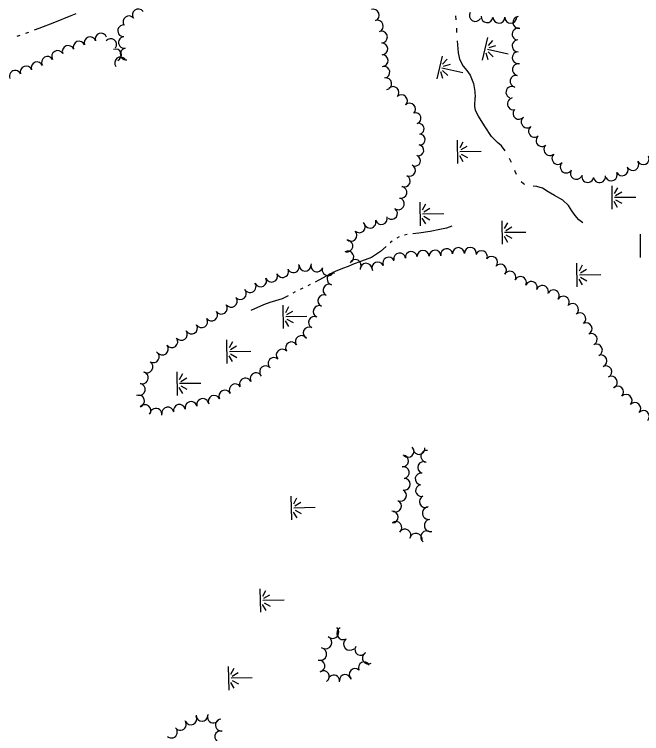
# Model space of a CAD drawing. Extents: x 589250 to 1188077, y 162953 to 363065.
# Drawn here: x 593594.3 to 593982.8, y 165598.1 to 166043.8 of the extents above; entities that cross this region are included whole.
import ezdxf

# ---------------------------------------------------------------- set-up
doc = ezdxf.new("R2010")
doc.units = 0
for name, color, linetype in [('E_LAND_TreeLine_P', 7, 'Continuous'), ('E_WTR_FlowLine', 7, 'Continuous'), ('E_WTR_Wetland', 7, 'Continuous')]:
    doc.layers.add(name, color=color, linetype=linetype)

# ---------------------------------------------------------------- blocks, each defined once
blk = doc.blocks.new('POINT_DISPLAY')
blk.add_line((0, 0), (0, 0))

msp = doc.modelspace()

# ---------------------------------------------------------------- linework, layer by layer
at = {"layer": 'E_LAND_TreeLine_P'}
for centre, radius, start, end in [((593671.09, 166043.55), 3.63, 36.1243, 216.1243), ((593816.66, 166043.38), 3.63, 290.2912, 110.2912), ((593879.81, 166043.14), 3.67, 148.631, 328.631), ((593665.21, 166039.26), 3.63, 36.1243, 216.1243), ((593887.08, 166042.36), 3.67, 174.7365, 354.7365), ((593894.41, 166042.07), 3.67, 179.6613, 359.6613), ((593901.75, 166042.03), 3.67, 179.6613, 359.6613), ((593906.75, 166038.79), 3.67, 95.3054, 275.3054), ((593662.01, 166033.65), 3.63, 90.9067, 270.9067), ((593819.18, 166036.57), 3.63, 290.2912, 110.2912), ((593648.04, 166028.59), 3.63, 19.3416, 199.3416), ((593821.68, 166029.74), 3.63, 271.8944, 91.8944), ((593906.3, 166031.61), 3.67, 72.4717, 252.4717), ((593641.18, 166026.19), 3.63, 19.3416, 199.3416), ((593654, 166025.17), 3.63, 323.2124, 143.2124), ((593662.45, 166026.41), 3.63, 98.5013, 278.5013), ((593906.26, 166024.29), 3.67, 90.9067, 270.9067), ((593627.64, 166020.88), 3.63, 21.5656, 201.5656), ((593634.41, 166023.55), 3.63, 21.5656, 201.5656), ((593663.53, 166019.22), 3.63, 98.5013, 278.5013), ((593821.92, 166022.48), 3.63, 271.8944, 91.8944), ((593621.1, 166017.76), 3.63, 30.0548, 210.0548), ((593657.04, 166018.74), 3.63, 290.1374, 110.1374), ((593822.16, 166015.21), 3.63, 271.8944, 91.8944), ((593906.37, 166016.95), 3.67, 90.9067, 270.9067), ((593608.38, 166010.77), 3.63, 20.7619, 200.7619), ((593614.81, 166014.12), 3.63, 30.0548, 210.0548), ((593660.06, 166013.8), 3.63, 38.7817, 218.7817), ((593601.58, 166008.19), 3.63, 20.7619, 200.7619), ((593823.21, 166008.02), 3.63, 279.1826, 99.1826), ((593906.41, 166009.62), 3.67, 79.273, 259.273), ((593594.85, 166005.44), 3.63, 22.502, 202.502), ((593905.04, 166002.41), 3.67, 79.273, 259.273), ((593824.37, 166000.85), 3.63, 279.1826, 99.1826), ((593828.9, 165995.43), 3.63, 315.9067, 135.9067), ((593902.44, 165995.58), 3.67, 66.4627, 246.4627), ((593834.12, 165990.37), 3.63, 315.9067, 135.9067), ((593903.32, 165988.4), 3.67, 99.8793, 279.8793), ((593839.16, 165985.13), 3.63, 313.8613, 133.8613), ((593842.78, 165979.41), 3.37, 286.7527, 106.7527), ((593906.8, 165982.46), 3.67, 140.3054, 320.3054), ((593911.91, 165977.2), 3.7, 128.0887, 308.0887), ((593844.68, 165972.94), 3.37, 285.971, 105.971), ((593916.47, 165971.38), 3.7, 128.0887, 308.0887), ((593845.42, 165966.25), 3.37, 274.4442, 94.4442), ((593921.11, 165965.61), 3.7, 131.2479, 311.2479), ((593844.51, 165959.59), 3.37, 260.5658, 80.5658), ((593925.98, 165960.05), 3.7, 131.2479, 311.2479), ((593842.47, 165953.18), 3.37, 249.7336, 69.7336), ((593930.96, 165954.58), 3.7, 134.2801, 314.2801), ((593983.79, 165954.41), 3.7, 205.6245, 25.6245), ((593936.12, 165949.28), 3.7, 134.2801, 314.2801), ((593977.32, 165950.81), 3.7, 209.2474, 29.2474), ((593839.04, 165947.13), 3.67, 244.3374, 64.3374), ((593942.35, 165945.32), 3.7, 148.3807, 328.3807), ((593970.72, 165947.49), 3.7, 204.9795, 24.9795), ((593835.86, 165940.52), 3.67, 244.3374, 64.3374), ((593949.44, 165943.34), 3.7, 166.2816, 346.2816), ((593956.72, 165943.26), 3.7, 187.4967, 7.4967), ((593964.01, 165944.36), 3.7, 204.9795, 24.9795), ((593833.72, 165933.56), 3.67, 257.7231, 77.7231), ((593832.12, 165926.41), 3.67, 234.694, 54.694), ((593827.89, 165920.43), 3.67, 234.694, 54.694), ((593814.62, 165915.09), 3.67, 199.134, 19.134), ((593821.6, 165917.32), 3.67, 196.2087, 16.2087), ((593808.01, 165912.17), 3.67, 225.0179, 45.0179), ((593802.83, 165906.98), 3.67, 225.0179, 45.0179), ((593800.3, 165900.35), 3.67, 257.8142, 77.8142), ((593862.08, 165894.93), 3.67, 7.8964, 187.8964), ((593869.37, 165895.6), 3.67, 1.3501, 181.3501), ((593876.7, 165895.78), 3.67, 1.3501, 181.3501), ((593800.81, 165893.49), 3.67, 299.1086, 119.1086), ((593832.92, 165892.25), 3.67, 7.4386, 187.4386), ((593840.19, 165893.2), 3.67, 7.4386, 187.4386), ((593847.48, 165893.86), 3.67, 1.3501, 181.3501), ((593854.81, 165894.03), 3.67, 1.3501, 181.3501), ((593883.61, 165893.67), 3.67, 337.7754, 157.7754), ((593889.95, 165890.17), 3.67, 317.8709, 137.8709), ((593781.66, 165887.97), 3.66, 160.9737, 340.9737), ((593805.46, 165888.19), 3.67, 331.9226, 151.9226), ((593812.19, 165885.88), 3.67, 2.569, 182.569), ((593819.41, 165886.68), 3.67, 23.9171, 203.9171), ((593826.11, 165889.65), 3.67, 23.9171, 203.9171), ((593760.44, 165884.48), 3.66, 203.6976, 23.6976), ((593767.14, 165887.42), 3.66, 203.6976, 23.6976), ((593774.37, 165888.35), 3.66, 177.8286, 357.8286), ((593788.58, 165885.59), 3.66, 160.9737, 340.9737), ((593895.38, 165885.26), 3.67, 317.8709, 137.8709), ((593901.28, 165880.99), 3.67, 332.6298, 152.6298), ((593746.83, 165878.7), 3.71, 207.5914, 27.5914), ((593753.63, 165881.65), 3.71, 201.4627, 21.4627), ((593791.68, 165879.78), 3.66, 75.0899, 255.0899), ((593907.79, 165877.62), 3.67, 332.6298, 152.6298), ((593740.3, 165875.18), 3.71, 215.7304, 35.7304), ((593789.15, 165872.96), 3.66, 62.8101, 242.8101), ((593914.47, 165874.64), 3.67, 340.3572, 160.3572), ((593921.38, 165872.18), 3.67, 340.3572, 160.3572), ((593734.28, 165870.84), 3.71, 220.1466, 40.1466), ((593928.12, 165869.38), 3.67, 327.4631, 147.4631), ((593728.61, 165866.05), 3.71, 215.0402, 35.0402), ((593785.97, 165866.38), 3.66, 66.2053, 246.2053), ((593934.3, 165865.43), 3.67, 327.4631, 147.4631), ((593722.53, 165861.79), 3.71, 215.0402, 35.0402), ((593783.07, 165859.66), 3.66, 66.9637, 246.9637), ((593939.99, 165860.95), 3.67, 308.22, 128.22), ((593716.45, 165857.53), 3.71, 215.0402, 35.0402), ((593944.53, 165855.19), 3.67, 308.22, 128.22), ((593710.3, 165853.39), 3.71, 211.9887, 31.9887), ((593780.11, 165852.97), 3.66, 63.8181, 243.8181), ((593704, 165849.46), 3.71, 211.9887, 31.9887), ((593776.88, 165846.41), 3.66, 63.8181, 243.8181), ((593948.42, 165849.02), 3.67, 296.3313, 116.3313), ((593697.71, 165845.51), 3.71, 217.2428, 37.2428), ((593772.09, 165841.15), 3.66, 36.5677, 216.5677), ((593951.67, 165842.45), 3.67, 296.3313, 116.3313), ((593691.8, 165841.02), 3.71, 217.2428, 37.2428), ((593765.96, 165837.17), 3.66, 30.5989, 210.5989), ((593685.94, 165836.46), 3.71, 218.467, 38.467), ((593760.19, 165832.72), 3.66, 40.7018, 220.7018), ((593954.85, 165835.84), 3.67, 292.6365, 112.6365), ((593680.34, 165831.65), 3.71, 237.4716, 57.4716), ((593755.12, 165827.46), 3.66, 48.4712, 228.4712), ((593957.67, 165829.08), 3.67, 292.6365, 112.6365), ((593676.35, 165825.39), 3.71, 237.4716, 57.4716), ((593749.88, 165822.39), 3.66, 39.3488, 219.3488), ((593960.62, 165822.37), 3.67, 298.2282, 118.2282), ((593673.55, 165818.55), 3.71, 250.2103, 70.2103), ((593737.5, 165814.76), 3.66, 26.4497, 206.4497), ((593744.05, 165818.02), 3.66, 26.4497, 206.4497), ((593964.09, 165815.91), 3.67, 298.2282, 118.2282), ((593671.64, 165811.4), 3.71, 258.9693, 78.9693), ((593731.09, 165811.15), 3.71, 31.3915, 211.3915), ((593967.99, 165809.78), 3.67, 315.734, 135.734), ((593724.75, 165807.28), 3.71, 26.1794, 206.1794), ((593671.21, 165804.19), 3.71, 290.1281, 110.1281), ((593710.97, 165801.97), 3.71, 14.3146, 194.3146), ((593718.09, 165804.01), 3.71, 26.1794, 206.1794), ((593973.24, 165804.66), 3.67, 315.734, 135.734), ((593675.17, 165798.25), 3.71, 322.1429, 142.1429), ((593689.33, 165796.7), 3.71, 9.6095, 189.6095), ((593696.57, 165798.36), 3.71, 13.6149, 193.6149), ((593703.77, 165800.14), 3.71, 14.3146, 194.3146), ((593978.56, 165799.61), 3.67, 316.9063, 136.9063), ((593682.01, 165795.95), 3.71, 351.0453, 171.0453), ((593983.92, 165794.6), 3.67, 316.9063, 136.9063), ((593838.19, 165773.01), 3.65, 224.8427, 44.8427), ((593844.95, 165774.8), 3.65, 186.017, 6.017), ((593849.73, 165770), 3.65, 82.8193, 262.8193), ((593834.74, 165767.06), 3.65, 264.6403, 84.6403), ((593847.84, 165763.03), 3.65, 67.3876, 247.3876), ((593835.24, 165759.85), 3.65, 280.9698, 100.9698), ((593835.87, 165752.61), 3.65, 271.3501, 91.3501), ((593846.25, 165755.95), 3.65, 80.8293, 260.8293), ((593846.44, 165748.74), 3.65, 98.4751, 278.4751), ((593833.47, 165745.74), 3.65, 244.785, 64.785), ((593830.38, 165739.14), 3.65, 245.1885, 65.1885), ((593848.78, 165741.89), 3.65, 112.9357, 292.9357), ((593850.88, 165734.71), 3.87, 95.3643, 275.3643), ((593828.31, 165732.32), 3.65, 272.4518, 92.4518), ((593830.67, 165725.82), 3.65, 309.6834, 129.6834), ((593852.06, 165727.06), 3.87, 100.6227, 280.6227), ((593836.19, 165721.18), 3.65, 326.6137, 146.6137), ((593843.02, 165718.37), 3.87, 348.1096, 168.1096), ((593849.86, 165719.93), 3.87, 51.7394, 231.7394), ((593791.31, 165661.05), 3.93, 226.9063, 46.9063), ((593797.9, 165660.27), 3.93, 117.9151, 297.9151), ((593787, 165654.54), 3.93, 244.785, 64.785), ((593802.12, 165653.67), 3.93, 131.5865, 311.5865), ((593783.7, 165647.4), 3.93, 258.1152, 78.1152), ((593808.76, 165650.18), 3.57, 148.6581, 328.6581), ((593813.41, 165644.87), 3.57, 122.3139, 302.3139), ((593783.09, 165639.98), 3.57, 281.5256, 101.5256), ((593810.94, 165639.02), 3.57, 26.4337, 206.4337), ((593785.77, 165633.49), 3.57, 302.7404, 122.7404), ((593805.29, 165634.82), 3.57, 48.8396, 228.8396), ((593792.16, 165630.77), 3.57, 351.6434, 171.6434), ((593799.26, 165631.18), 3.57, 6.1581, 186.1581), ((593703.6, 165607.24), 3.67, 205.7941, 25.7941), ((593710.52, 165609.45), 3.67, 180.181, 0.181), ((593717.63, 165608.38), 3.67, 154.785, 334.785), ((593697.12, 165603.82), 3.67, 215.7304, 35.7304), ((593722.45, 165603.37), 3.67, 94.6206, 274.6206), ((593691.56, 165599.06), 3.67, 227.1349, 47.1349), ((593722.12, 165596.12), 3.67, 76.9439, 256.9439)]:
    msp.add_arc(centre, radius, start, end, dxfattribs=at)
at = {"layer": 'E_WTR_FlowLine'}
for p, q in [((593619.44, 166039), (593629.47, 166043.1)), ((593629.47, 166043.1), (593632.49, 166044.4)), ((593867.47, 166043), (593867.49, 166042.84)), ((593867.49, 166042.84), (593867.67, 166040.4)), ((593609.68, 166035.3), (593619.44, 166039)), ((593601.43, 166032.21), (593603.21, 166032.88)), ((593606.78, 166034.22), (593609.68, 166035.3)), ((593868.05, 166035.2), (593868.24, 166032.6)), ((593596.04, 166030.28), (593597.84, 166030.91)), ((593868.65, 166027.4), (593869.25, 166020.01)), ((593869.25, 166020.01), (593870.05, 166016.15)), ((593870.05, 166016.15), (593872.26, 166011.64)), ((593872.26, 166011.64), (593874.51, 166009.13)), ((593874.51, 166009.13), (593876.63, 166006.09)), ((593876.63, 166006.09), (593878.71, 166000.98)), ((593878.71, 166000.98), (593879.52, 165996.04)), ((593879.52, 165996.04), (593879.79, 165992.24)), ((593879.56, 165987), (593879.79, 165992.24)), ((593879.87, 165984.36), (593879.56, 165987)), ((593881.68, 165980.82), (593879.87, 165984.36)), ((593885.54, 165974.72), (593881.68, 165980.82)), ((593889.89, 165968.13), (593885.54, 165974.72)), ((593893.63, 165964.39), (593889.89, 165968.13)), ((593896.07, 165962.44), (593893.63, 165964.39)), ((593898.28, 165959.17), (593896.07, 165962.44)), ((593901.77, 165952.8), (593900.91, 165954.43)), ((593902.11, 165951.99), (593901.77, 165952.8)), ((593904.43, 165946.46), (593904.21, 165946.99)), ((593905.38, 165944.54), (593904.43, 165946.46)), ((593909.66, 165938.71), (593908.27, 165940.03)), ((593910.42, 165938.48), (593909.66, 165938.71)), ((593917.85, 165937.22), (593915.71, 165937.37)), ((593921.39, 165936.15), (593917.85, 165937.22)), ((593924.95, 165933.88), (593921.39, 165936.15)), ((593928.9, 165931.61), (593924.95, 165933.88)), ((593933.98, 165928.68), (593928.9, 165931.61)), ((593937.5, 165925.4), (593933.98, 165928.68)), ((593939.61, 165922.16), (593937.5, 165925.4)), ((593941.58, 165919.13), (593939.61, 165922.16)), ((593943.9, 165916.57), (593941.58, 165919.13)), ((593946.34, 165914.62), (593943.9, 165916.57)), ((593862.03, 165911.39), (593857.75, 165910.54)), ((593865.23, 165912.62), (593862.03, 165911.39)), ((593837.62, 165907.36), (593835.95, 165907)), ((593844.81, 165908.27), (593841, 165907.86)), ((593851.8, 165909.3), (593844.81, 165908.27)), ((593857.75, 165910.54), (593851.8, 165909.3)), ((593827.34, 165902.49), (593827.07, 165902.24)), ((593828.36, 165903.36), (593827.34, 165902.49)), ((593832.72, 165905.95), (593831.17, 165905.24)), ((593824.54, 165899.93), (593821.15, 165896.83)), ((593821.15, 165896.83), (593815.49, 165893.23)), ((593809.26, 165890.81), (593803.73, 165888.8)), ((593815.49, 165893.23), (593809.26, 165890.81)), ((593797.5, 165886.37), (593792.95, 165884.5)), ((593800.99, 165887.49), (593797.5, 165886.37)), ((593802.92, 165888.41), (593800.99, 165887.49)), ((593803.73, 165888.8), (593802.92, 165888.41)), ((593787.87, 165881.84), (593782.86, 165879.01)), ((593792.95, 165884.5), (593787.87, 165881.84)), ((593777.52, 165876.33), (593775.97, 165875.61)), ((593782.86, 165879.01), (593780.58, 165877.86)), ((593768.29, 165871.87), (593766.81, 165871.02)), ((593772.59, 165874.04), (593771.34, 165873.41)), ((593772.87, 165874.17), (593772.59, 165874.04)), ((593760.21, 165867.54), (593755.97, 165866.28)), ((593763.83, 165869.36), (593760.21, 165867.54)), ((593748.64, 165863.74), (593740.84, 165860.27)), ((593752.62, 165865.22), (593748.64, 165863.74)), ((593755.97, 165866.28), (593752.62, 165865.22))]:
    msp.add_line(p, q, dxfattribs=at)
at = {"layer": 'E_WTR_Wetland'}
for p, q in [((593887.35, 166029.6), (593884.04, 166015.42)), ((593890.49, 166027.59), (593887.67, 166024.53)), ((593888.32, 166023.26), (593892.5, 166024.51)), ((593887.73, 166015.73), (593886.55, 166019.73)), ((593900.13, 166019.11), (593887.27, 166022.12)), ((593887.69, 166020.57), (593890.89, 166017.6)), ((593859.22, 166018), (593855.91, 166003.82)), ((593862.36, 166015.98), (593859.54, 166012.92)), ((593872, 166007.51), (593859.14, 166010.51)), ((593860.18, 166011.66), (593864.37, 166012.9)), ((593859.59, 166004.12), (593858.42, 166008.12)), ((593859.56, 166008.97), (593862.75, 166006)), ((593868.62, 165965.93), (593868.75, 165951.37)), ((593872.15, 165964.71), (593870.13, 165961.07)), ((593871.05, 165959.99), (593874.82, 165962.19)), ((593872.26, 165952.53), (593870.17, 165956.14)), ((593883.51, 165958.76), (593870.31, 165958.63)), ((593871.08, 165957.23), (593874.89, 165955.1)), ((593964.26, 165937.59), (593964.39, 165923.03)), ((593967.79, 165936.37), (593965.76, 165932.73)), ((593966.69, 165931.65), (593970.46, 165933.85)), ((593979.15, 165930.41), (593965.95, 165930.29)), ((593845.41, 165927.38), (593845.55, 165912.82)), ((593848.94, 165926.17), (593846.92, 165922.52)), ((593967.9, 165924.19), (593965.81, 165927.8)), ((593966.72, 165928.89), (593970.53, 165926.76)), ((593847.85, 165921.45), (593851.62, 165923.65)), ((593849.06, 165913.99), (593846.97, 165917.6)), ((593860.31, 165920.21), (593847.1, 165920.09)), ((593847.87, 165918.69), (593851.68, 165916.56)), ((593896.25, 165915.91), (593896.38, 165901.35)), ((593899.78, 165914.69), (593897.76, 165911.05)), ((593898.68, 165909.97), (593902.45, 165912.17)), ((593911.14, 165908.73), (593897.94, 165908.61)), ((593898.71, 165907.21), (593902.52, 165905.08)), ((593981.85, 165907.63), (593981.98, 165893.07)), ((593899.89, 165902.51), (593897.8, 165906.12)), ((593942.55, 165889.59), (593942.68, 165875.03)), ((593946.08, 165888.37), (593944.06, 165884.73)), ((593944.98, 165883.66), (593948.75, 165885.86)), ((593957.44, 165882.42), (593944.24, 165882.3)), ((593945.01, 165880.9), (593948.82, 165878.77)), ((593946.19, 165876.2), (593944.1, 165879.8)), ((593760.66, 165863.71), (593760.79, 165849.15)), ((593764.19, 165862.49), (593762.16, 165858.85)), ((593763.09, 165857.78), (593766.86, 165859.98)), ((593764.3, 165850.31), (593762.21, 165853.92)), ((593775.55, 165856.54), (593762.35, 165856.42)), ((593763.12, 165855.02), (593766.93, 165852.89)), ((593725.78, 165842.09), (593725.92, 165827.53)), ((593729.31, 165840.88), (593727.29, 165837.23)), ((593728.22, 165836.16), (593731.99, 165838.36)), ((593729.43, 165828.7), (593727.34, 165832.31)), ((593740.68, 165834.92), (593727.48, 165834.8)), ((593728.25, 165833.4), (593732.05, 165831.27)), ((593694.92, 165822.3), (593695.05, 165807.74)), ((593698.45, 165821.08), (593696.43, 165817.44)), ((593697.35, 165816.36), (593701.12, 165818.56)), ((593709.81, 165815.13), (593696.61, 165815)), ((593697.38, 165813.6), (593701.19, 165811.47)), ((593698.56, 165808.9), (593696.47, 165812.51)), ((593765.54, 165745.16), (593765.89, 165730.6)), ((593769.09, 165744), (593767.12, 165740.33)), ((593780.54, 165738.2), (593767.34, 165737.89)), ((593768.06, 165739.26), (593771.8, 165741.52)), ((593769.38, 165731.82), (593767.24, 165735.4)), ((593768.13, 165736.5), (593771.97, 165734.43)), ((593746.34, 165687.84), (593746.69, 165673.28)), ((593749.89, 165686.68), (593747.92, 165683)), ((593748.86, 165681.94), (593752.6, 165684.2)), ((593761.34, 165680.88), (593748.14, 165680.57)), ((593750.18, 165674.5), (593748.04, 165678.08)), ((593748.93, 165679.18), (593752.77, 165677.11)), ((593726.69, 165639.63), (593727.04, 165625.08)), ((593730.24, 165638.47), (593728.27, 165634.8)), ((593729.21, 165633.73), (593732.95, 165635.99)), ((593741.69, 165632.67), (593728.49, 165632.36)), ((593729.28, 165630.97), (593733.12, 165628.9)), ((593730.53, 165626.29), (593728.39, 165629.87))]:
    msp.add_line(p, q, dxfattribs=at)

# ---------------------------------------------------------------- block references
for p, rotation in [((593885.8, 166022.94), 103.14131956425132), ((593885.67, 166022.41), 103.14131956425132), ((593885.68, 166022.47), 103.14131956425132), ((593887.27, 166022.12), 103.14131956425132), ((593888.5, 166021.83), 103.14131956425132), ((593857.54, 166010.8), 103.14131956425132), ((593857.55, 166010.86), 103.14131956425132), ((593857.67, 166011.34), 103.14131956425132), ((593859.14, 166010.51), 103.14131956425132), ((593860.37, 166010.22), 103.14131956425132), ((593868.68, 165959.09), 89.47202838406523), ((593868.69, 165958.6), 89.47202838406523), ((593868.69, 165958.54), 89.47202838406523), ((593870.31, 165958.63), 89.47202838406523), ((593871.57, 165958.64), 89.47202838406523), ((593964.32, 165930.75), 89.47202838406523), ((593964.32, 165930.26), 89.47202838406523), ((593964.32, 165930.2), 89.47202838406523), ((593965.95, 165930.29), 89.47202838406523), ((593967.21, 165930.3), 89.47202838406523), ((593845.48, 165920.54), 89.47202838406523), ((593845.48, 165920.05), 89.47202838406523), ((593845.48, 165919.99), 89.47202838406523), ((593847.1, 165920.09), 89.47202838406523), ((593848.36, 165920.1), 89.47202838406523), ((593896.31, 165909.07), 89.47202838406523), ((593896.32, 165908.58), 89.47202838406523), ((593896.32, 165908.52), 89.47202838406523), ((593897.94, 165908.61), 89.47202838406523), ((593899.2, 165908.62), 89.47202838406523), ((593981.91, 165900.79), 89.47202838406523), ((593981.92, 165900.31), 89.47202838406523), ((593981.92, 165900.24), 89.47202838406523), ((593942.61, 165882.75), 89.47202838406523), ((593942.62, 165882.26), 89.47202838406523), ((593942.62, 165882.2), 89.47202838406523), ((593944.24, 165882.3), 89.47202838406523), ((593945.5, 165882.31), 89.47202838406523), ((593760.72, 165856.87), 89.47202838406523), ((593760.72, 165856.38), 89.47202838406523), ((593760.72, 165856.32), 89.47202838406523), ((593762.35, 165856.42), 89.47202838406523), ((593763.61, 165856.43), 89.47202838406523), ((593725.85, 165835.25), 89.47202838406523), ((593725.85, 165834.76), 89.47202838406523), ((593725.85, 165834.7), 89.47202838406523), ((593727.48, 165834.8), 89.47202838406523), ((593728.73, 165834.81), 89.47202838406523), ((593694.98, 165815.46), 89.47202838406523), ((593694.98, 165814.97), 89.47202838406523), ((593694.99, 165814.91), 89.47202838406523), ((593696.61, 165815), 89.47202838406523), ((593697.87, 165815.02), 89.47202838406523), ((593765.71, 165738.32), 88.64990322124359), ((593765.72, 165737.83), 88.64990322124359), ((593765.72, 165737.77), 88.64990322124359), ((593767.34, 165737.89), 88.64990322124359), ((593768.6, 165737.92), 88.64990322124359), ((593746.5, 165681), 88.64990322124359), ((593746.51, 165680.51), 88.64990322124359), ((593746.52, 165680.45), 88.64990322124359), ((593748.14, 165680.57), 88.64990322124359), ((593749.4, 165680.6), 88.64990322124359), ((593726.86, 165632.79), 88.64990322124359), ((593726.87, 165632.31), 88.64990322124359), ((593726.87, 165632.24), 88.64990322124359), ((593728.49, 165632.36), 88.64990322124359), ((593729.75, 165632.39), 88.64990322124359)]:
    msp.add_blockref('POINT_DISPLAY', p, dxfattribs=dict(at, rotation=rotation))

doc.saveas('drawing.dxf')
